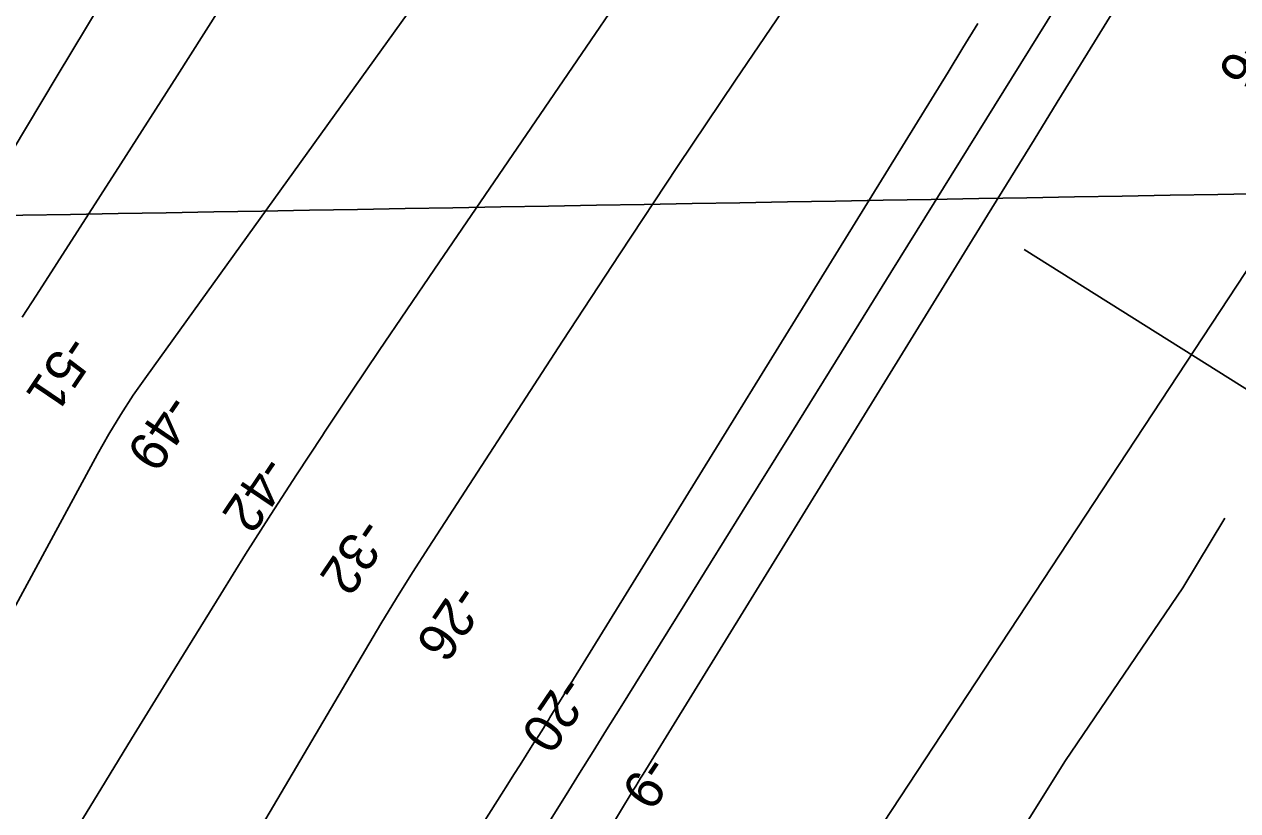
# Model space of a CAD drawing. Extents: x 3905714 to 3926767, y 183354 to 205755.
# Drawn here: x 3917028 to 3918084, y 192908 to 193593 of the extents above; entities that cross this region are included whole.
import ezdxf

# ---------------------------------------------------------------- set-up
doc = ezdxf.new("R2010")
doc.units = 0
for name, color, linetype in [('V-GRID-MAJR', 7, 'Continuous'), ('V-LEVE-TOET', 7, 'Continuous'), ('V-RIVR-RANG', 7, 'Continuous'), ('V-RRAP-FSHR', 7, 'Continuous'), ('V-TOPO-DPTH', 7, 'Continuous'), ('V-TOPO-MAJR', 7, 'Continuous'), ('V-TOPO-MINR', 7, 'Continuous')]:
    doc.layers.add(name, color=color, linetype=linetype)

msp = doc.modelspace()

# ---------------------------------------------------------------- linework, layer by layer
at = {"layer": 'V-GRID-MAJR'}
msp.add_spline([(3911066.2, 193323.4), (3914779.2, 193387.5), (3920106, 193480.1), (3922587.2, 193523.5)], degree=3, dxfattribs=at)
at = {"layer": 'V-LEVE-TOET'}
msp.add_line((3918183.8, 193217.2), (3917898.1, 193396.5), dxfattribs=at)
at = {"layer": 'V-RRAP-FSHR'}
msp.add_lwpolyline([(3918072.9, 193162.9), (3918036.3, 193102.1), (3917934.2, 192952), (3917836.3, 192795.5), (3917798.3, 192736), (3917730, 192625.1), (3917599, 192451), (3917484.7, 192292), (3917407.4, 192189.3), (3917341.6, 192107.7), (3917284.6, 192007.4), (3917216.4, 191900.2)], dxfattribs=at)
at = {"layer": 'V-TOPO-DPTH'}
for points in [[(3917677.2, 193807.4), (3917384.8, 193379.4), (3917360.7, 193344.1), (3917336.8, 193308.7), (3917313, 193273.2), (3917289.2, 193237.6), (3917287.3, 193234.8), (3917264.8, 193200.5), (3917242.5, 193166.1), (3917220.5, 193131.4), (3917198.8, 193096.6), (3917181.5, 193068.6), (3917151.3, 193019.7), (3917121.2, 192970.7), (3917091.2, 192921.7), (3917061.2, 192872.6), (3916863.8, 192549.3)], [(3917677.2, 193807.4), (3917384.8, 193379.4), (3917360.7, 193344.1), (3917336.8, 193308.7), (3917313, 193273.2), (3917289.2, 193237.6), (3917287.3, 193234.8), (3917264.8, 193200.5), (3917242.5, 193166.1), (3917220.5, 193131.4), (3917198.8, 193096.6), (3917181.5, 193068.6), (3917151.3, 193019.7), (3917121.2, 192970.7), (3917091.2, 192921.7), (3917061.2, 192872.6), (3916863.8, 192549.3)], [(3916977.6, 192460), (3917324.7, 193048.4), (3917338.1, 193070.9), (3917351.8, 193093.3), (3917365.7, 193115.5), (3917379.9, 193137.6), (3917496.4, 193316.8), (3917546.1, 193392.9), (3917596.3, 193468.7), (3917647, 193544.1), (3917698, 193619.3)], [(3916977.6, 192460), (3917324.7, 193048.4), (3917338.1, 193070.9), (3917351.8, 193093.3), (3917365.7, 193115.5), (3917379.9, 193137.6), (3917496.4, 193316.8), (3917546.1, 193392.9), (3917596.3, 193468.7), (3917647, 193544.1), (3917698, 193619.3)], [(3917976.2, 193604.7), (3917947.2, 193557.5), (3917927, 193524.8), (3917906.8, 193492), (3917886.6, 193459.2), (3917866.4, 193426.4), (3917566.5, 192940.2), (3917564.3, 192936.7), (3917562.2, 192933.2), (3917560.1, 192929.7), (3917557.9, 192926.2), (3917534, 192886.8)], [(3916931.5, 192082.1), (3917035.5, 192271.8), (3917049.9, 192297.5), (3917064.7, 192323), (3917079.9, 192348.2), (3917095.4, 192373.2), (3917443.3, 192922.8), (3917448.6, 192931.3), (3917454, 192939.7), (3917459.4, 192948.2), (3917464.8, 192956.7), (3917471.5, 192967.2), (3917473.6, 192970.4), (3917475.7, 192973.7), (3917477.7, 192976.9), (3917479.7, 192980.2), (3917482.1, 192984.1), (3917482.9, 192985.4), (3917484.6, 192988.1), (3917485.4, 192989.4), (3917831.9, 193550.8), (3917844.9, 193572.1), (3917857.9, 193593.3)], [(3917857.9, 193593.3), (3917844.9, 193572.1), (3917831.9, 193550.8), (3917485.4, 192989.4), (3917484.6, 192988.1), (3917482.9, 192985.4), (3917482.1, 192984.1), (3917479.7, 192980.2), (3917477.7, 192976.9), (3917475.7, 192973.7), (3917473.6, 192970.4), (3917471.5, 192967.2), (3917464.8, 192956.7), (3917459.4, 192948.2), (3917454, 192939.7), (3917448.6, 192931.3), (3917443.3, 192922.8), (3917095.4, 192373.2), (3917079.9, 192348.2), (3917064.7, 192323), (3917049.9, 192297.5), (3917035.5, 192271.8), (3916931.5, 192082.1)]]:
    msp.add_lwpolyline(points, dxfattribs=at)
at = {"layer": 'V-TOPO-MAJR'}
for points in [[(3918074.1, 195016.2), (3917943.2, 194842), (3917926.8, 194819.4), (3917911, 194796.5), (3917895.9, 194773.1), (3917881.4, 194749.3), (3917707.5, 194454.2), (3917664.2, 194380.5), (3917621.2, 194306.7), (3917578.4, 194232.7), (3917535.9, 194158.5), (3917470, 194043.2), (3917460.4, 194026.7), (3917450.8, 194010.3), (3917440.9, 193994), (3917430.9, 193977.8), (3917306.2, 193777.9), (3917257.9, 193701), (3917209.5, 193624.2), (3917160.8, 193547.6), (3917111.9, 193471.1), (3917038.5, 193356.8), (3917026, 193337.6)], [(3916976.3, 193006.2), (3917091.7, 193218.6), (3917101.5, 193236), (3917111.8, 193253.1), (3917122.7, 193269.8), (3917134.1, 193286.2), (3917536.7, 193845.6)], [(3916964.4, 193394.3), (3917056.4, 193547.6), (3917108.5, 193634.1)]]:
    msp.add_lwpolyline(points, dxfattribs=at)
at = {"layer": 'V-TOPO-MINR'}
for points in [[(3917213.5, 191712.3), (3917316.3, 192136.3), (3917674.9, 192748.7), (3917700.4, 192785.6), (3917725.7, 192822.7), (3917750.6, 192860), (3917775.4, 192897.3), (3918171.1, 193498.8), (3918258.2, 193712.7), (3918301.1, 193814.4), (3918345.5, 193915.3), (3918392.2, 194015.2), (3918440.6, 194114.4), (3918511, 194254.7), (3918525.8, 194282.9), (3918541.2, 194310.7), (3918557.5, 194338), (3918574.4, 194365), (3919084.1, 195146.6)], [(3916863.8, 192549.3), (3917061.2, 192872.6), (3917091.2, 192921.7), (3917121.2, 192970.7), (3917151.3, 193019.7), (3917181.5, 193068.6), (3917198.8, 193096.6), (3917220.5, 193131.4), (3917242.5, 193166.1), (3917264.8, 193200.5), (3917287.3, 193234.8), (3917289.2, 193237.6), (3917313, 193273.2), (3917336.8, 193308.7), (3917360.7, 193344.1), (3917384.8, 193379.4), (3917677.2, 193807.4)], [(3916977.6, 192460), (3917324.7, 193048.4), (3917338.1, 193070.9), (3917351.8, 193093.3), (3917365.7, 193115.5), (3917379.9, 193137.6), (3917496.4, 193316.8), (3917546.1, 193392.9), (3917596.3, 193468.7), (3917647, 193544.1), (3917698, 193619.3)], [(3917191.6, 192429.8), (3917499.4, 192922), (3917511.2, 192940.9), (3917522.9, 192959.8), (3917534.7, 192978.6), (3917546.5, 192997.5), (3917609.4, 193098.7), (3917652.7, 193168.2), (3917695.9, 193237.7), (3917739.1, 193307.2), (3917782.2, 193376.7), (3917932.9, 193619.5)], [(3917534, 192886.8), (3917557.9, 192926.2), (3917560.1, 192929.7), (3917562.2, 192933.2), (3917564.3, 192936.7), (3917566.5, 192940.2), (3917866.4, 193426.4), (3917886.6, 193459.2), (3917906.8, 193492), (3917927, 193524.8), (3917947.2, 193557.5), (3917976.2, 193604.7)], [(3916931.5, 192082.1), (3917035.5, 192271.8), (3917049.9, 192297.5), (3917064.7, 192323), (3917079.9, 192348.2), (3917095.4, 192373.2), (3917443.3, 192922.8), (3917448.6, 192931.3), (3917454, 192939.7), (3917459.4, 192948.2), (3917464.8, 192956.7), (3917471.5, 192967.2), (3917473.6, 192970.4), (3917475.7, 192973.7), (3917477.7, 192976.9), (3917479.7, 192980.2), (3917482.1, 192984.1), (3917482.9, 192985.4), (3917484.6, 192988.1), (3917485.4, 192989.4), (3917831.9, 193550.8), (3917844.9, 193572.1), (3917857.9, 193593.3)]]:
    msp.add_lwpolyline(points, dxfattribs=at)

# ---------------------------------------------------------------- texts
at = {"layer": 'V-RIVR-RANG'}
for s, rotation, p in [('-6', 235.7383, (3918088.3, 193584.7)), ('-51', 235.9357, (3917064.5, 193324.6)), ('-49', 235.9357, (3917152, 193273.3)), ('-42', 235.9357, (3917235.1, 193219.7)), ('-32', 235.9357, (3917320.1, 193165.4)), ('-26', 235.9357, (3917403.9, 193107.7)), ('-20', 235.7983, (3917495.4, 193028.1)), ('-9', 235.7983, (3917568.9, 192958.4))]:
    msp.add_text(s, height=33.5, rotation=rotation, dxfattribs=at).set_placement(p)

doc.saveas('drawing.dxf')
